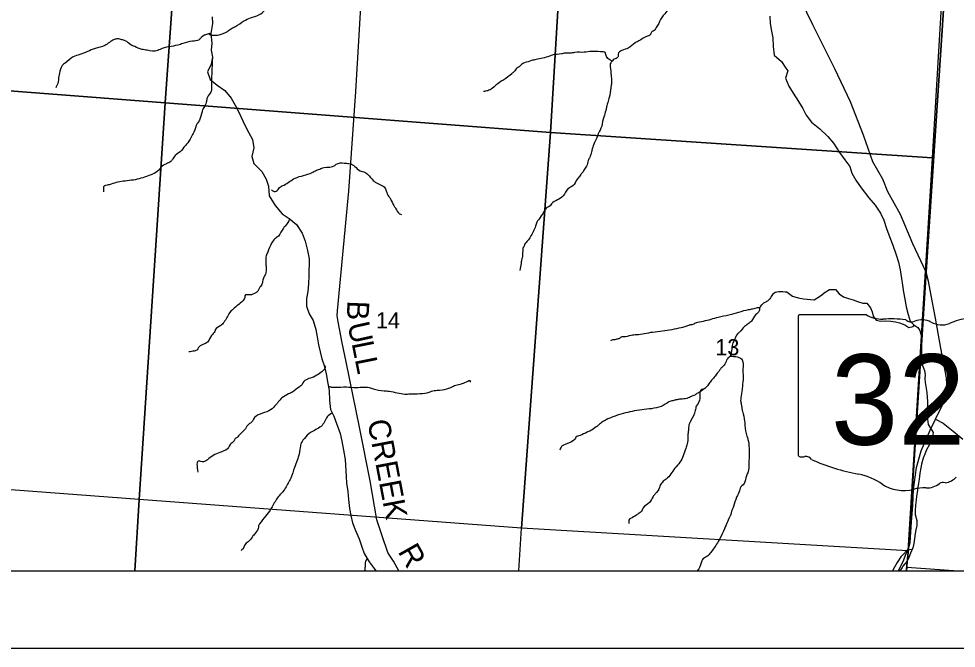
# Model space of a CAD drawing. Extents: x 0 to 42.5, y 0 to 22.
# Drawn here: x 6.921 to 8.135, y 14 to 14.815 of the extents above; entities that cross this region are included whole.
import ezdxf

# ---------------------------------------------------------------- set-up
doc = ezdxf.new("R2010")
doc.units = 0
for name, color, linetype in [('GM_X_Interchange_Ramps', 7, 'Continuous'), ('GM_X_Minor_River', 7, 'Continuous'), ('GM_X_Section', 7, 'Continuous'), ('GM_X_Section_Text', 7, 'Continuous'), ('GM_X_State_Location', 7, 'Continuous'), ('GM_X_State_Route', 7, 'Continuous'), ('GM_X_State_Shield', 7, 'Continuous'), ('GM_X_Township_Road', 7, 'Continuous'), ('GM_X_Township_Road_Text', 7, 'Continuous'), ('GM_X_Unincorporated', 7, 'Continuous'), ('SH_Cut_Line', 7, 'Continuous'), ('SH_Data', 7, 'Continuous')]:
    doc.layers.add(name, color=color, linetype=linetype)

msp = doc.modelspace()

# ---------------------------------------------------------------- linework, layer by layer
at = {"layer": 'GM_X_Interchange_Ramps'}
msp.add_lwpolyline([(5.0849, 14.1), (8.0699, 14.1), (8.0701, 14.1026), (8.0729, 14.128), (8.0955, 14.4869), (8.1568, 15.4132), (8.1688, 15.5951), (8.1699, 15.6154), (8.0481, 15.6267), (7.9796, 15.6342), (7.9533, 15.6361), (7.9192, 15.6368), (7.9181, 15.6067), (7.8815, 15.6084), (7.8767, 15.6088), (7.4227, 15.6419), (7.2667, 15.6533), (5.9292, 15.7498)], dxfattribs=at)
msp.add_lwpolyline([(8.0699, 14.1), (8.9, 14.1), (8.9, 15.5376), (8.6763, 15.5535), (8.3239, 15.5824), (8.3043, 15.584), (8.2969, 15.5846), (8.1688, 15.5951), (8.1568, 15.4132), (8.0955, 14.4869), (8.0729, 14.128), (8.0701, 14.1026)], close=True, dxfattribs=at)
at = {"layer": 'GM_X_Minor_River'}
for p, q in [((8.0851, 14.4152), (8.0875, 14.411)), ((8.0875, 14.411), (8.0888, 14.4063)), ((8.0888, 14.4063), (8.0897, 14.4015)), ((8.0897, 14.4015), (8.0898, 14.3936)), ((8.0898, 14.3936), (8.0898, 14.3826)), ((8.0898, 14.3826), (8.0899, 14.3771)), ((8.0899, 14.3771), (8.0902, 14.371)), ((8.0902, 14.371), (8.091, 14.3657)), ((8.091, 14.3657), (8.0934, 14.3592)), ((8.0934, 14.3592), (8.0943, 14.3539)), ((8.0943, 14.3539), (8.0941, 14.3492)), ((8.0941, 14.3492), (8.0946, 14.3439)), ((8.0946, 14.3439), (8.0959, 14.3361)), ((8.0959, 14.3361), (8.0964, 14.3311)), ((8.0964, 14.3311), (8.0971, 14.3247)), ((8.0971, 14.3247), (8.0974, 14.3192)), ((8.0974, 14.3192), (8.0973, 14.3031)), ((8.0973, 14.3031), (8.0975, 14.2966)), ((8.0975, 14.2966), (8.0984, 14.2896)), ((8.0984, 14.2896), (8.1015, 14.2846)), ((8.1015, 14.2846), (8.1049, 14.2793)), ((8.1041, 14.2742), (8.1018, 14.2685)), ((8.1049, 14.2793), (8.1041, 14.2742)), ((8.0999, 14.2636), (8.0962, 14.2568)), ((8.1018, 14.2685), (8.0999, 14.2636)), ((8.0941, 14.2513), (8.092, 14.246)), ((8.0962, 14.2568), (8.0941, 14.2513)), ((8.0895, 14.2383), (8.0889, 14.2333)), ((8.092, 14.246), (8.0895, 14.2383)), ((8.0875, 14.2265), (8.0867, 14.2186)), ((8.0889, 14.2333), (8.0875, 14.2265)), ((8.0859, 14.2138), (8.0851, 14.2079)), ((8.0867, 14.2186), (8.0859, 14.2138)), ((8.0839, 14.2015), (8.0833, 14.1968)), ((8.0851, 14.2079), (8.0839, 14.2015)), ((8.0829, 14.192), (8.0821, 14.185)), ((8.0833, 14.1968), (8.0829, 14.192)), ((8.0821, 14.185), (8.0813, 14.1784)), ((8.0813, 14.1784), (8.0814, 14.1731)), ((8.0814, 14.1731), (8.0836, 14.1653)), ((8.0836, 14.1653), (8.0836, 14.159)), ((8.0824, 14.1533), (8.0816, 14.1484)), ((8.0836, 14.159), (8.0824, 14.1533)), ((8.0804, 14.1418), (8.0796, 14.1355)), ((8.0816, 14.1484), (8.0804, 14.1418)), ((8.0783, 14.1299), (8.0756, 14.1229)), ((8.0796, 14.1355), (8.0783, 14.1299)), ((8.071, 14.1267), (8.0656, 14.1209)), ((8.0734, 14.1174), (8.0709, 14.1125)), ((8.0774, 14.1277), (8.071, 14.1267)), ((8.0756, 14.1229), (8.0734, 14.1174)), ((8.0645, 14.1045), (8.0614, 14.1)), ((8.0654, 14.106), (8.0645, 14.1045)), ((8.0709, 14.1125), (8.0654, 14.106))]:
    msp.add_line(p, q, dxfattribs=at)
for points in [[(7.1713, 14.817), (7.1719, 14.8083), (7.1696, 14.7954), (7.171, 14.7829), (7.1698, 14.7738), (7.1716, 14.765)], [(7.8935, 14.8179), (7.8938, 14.8084), (7.8956, 14.7985), (7.8971, 14.7898), (7.8974, 14.7788), (7.8988, 14.7674), (7.9086, 14.7593), (7.9142, 14.7506), (7.9167, 14.7474)], [(7.1716, 14.765), (7.17, 14.7559), (7.1654, 14.7457), (7.1687, 14.7358), (7.1777, 14.7286), (7.1879, 14.7216), (7.1958, 14.7117), (7.2029, 14.6999), (7.2085, 14.6881), (7.2137, 14.677), (7.2189, 14.6671), (7.2234, 14.6584), (7.2252, 14.6474), (7.2228, 14.6364), (7.2254, 14.6273), (7.2355, 14.6169), (7.2411, 14.607), (7.2444, 14.5979), (7.2451, 14.5854), (7.2529, 14.5728), (7.2619, 14.5621), (7.271, 14.5563), (7.2804, 14.5483), (7.2879, 14.5372), (7.2919, 14.5266), (7.2949, 14.5148), (7.2967, 14.5038), (7.2965, 14.4821), (7.296, 14.4715), (7.2952, 14.4617), (7.2936, 14.4526), (7.2935, 14.4427), (7.2969, 14.4328), (7.3021, 14.4241), (7.3054, 14.4126), (7.3072, 14.4031), (7.309, 14.3925), (7.3112, 14.3834), (7.3134, 14.3746), (7.3164, 14.3659), (7.3189, 14.3549), (7.3211, 14.3427), (7.3226, 14.3336), (7.3232, 14.3207), (7.3246, 14.3089), (7.3287, 14.3002), (7.3369, 14.2781), (7.3391, 14.2678), (7.3412, 14.2564), (7.3434, 14.2443), (7.3447, 14.2223), (7.3454, 14.2135), (7.3469, 14.2029), (7.3479, 14.1926), (7.3493, 14.1809), (7.3508, 14.1718), (7.353, 14.1623), (7.3567, 14.1524), (7.3615, 14.1417), (7.3652, 14.1314), (7.3682, 14.1227), (7.3745, 14.112), (7.3809, 14.1032), (7.3834, 14.1)], [(7.9167, 14.7474), (7.9134, 14.7377), (7.9179, 14.7274), (7.9235, 14.7183), (7.9306, 14.7076), (7.9359, 14.6985), (7.9403, 14.6897), (7.9471, 14.6806), (7.958, 14.6722), (7.9685, 14.6622), (7.9756, 14.6535), (7.9835, 14.6417), (7.9906, 14.6321), (7.997, 14.6234), (7.9996, 14.6147), (8.0048, 14.6055), (8.0115, 14.596), (8.0213, 14.583), (8.0295, 14.5735), (8.0366, 14.5632), (8.0407, 14.5541), (8.0445, 14.5431), (8.0485, 14.5317), (8.0526, 14.5214), (8.0567, 14.5093), (8.0597, 14.4998), (8.0619, 14.4895), (8.0637, 14.4785), (8.0651, 14.4698), (8.0662, 14.4607), (8.068, 14.4516), (8.0699, 14.4417), (8.0724, 14.4319), (8.075, 14.4231), (8.0797, 14.4185), (8.0851, 14.4152)], [(7.9159, 14.4606), (7.9227, 14.4554), (7.9301, 14.4534), (7.9368, 14.452), (7.9509, 14.4507), (7.959, 14.456), (7.965, 14.4608), (7.9704, 14.4641), (7.9785, 14.4641), (7.9832, 14.4587), (7.9886, 14.4547), (7.9953, 14.4527), (8.0014, 14.4507), (8.0067, 14.4486), (8.0135, 14.4466), (8.0189, 14.4466), (8.0236, 14.4406), (8.0256, 14.4352), (8.0269, 14.4298), (8.031, 14.4244), (8.037, 14.4231), (8.0431, 14.4238), (8.0498, 14.4231), (8.0559, 14.4224), (8.0612, 14.4211), (8.068, 14.4184), (8.0733, 14.415), (8.0787, 14.4164), (8.0807, 14.4184)], [(8.0656, 14.1209), (8.0631, 14.1181), (8.0583, 14.1111), (8.0549, 14.1048), (8.0519, 14.1)]]:
    msp.add_lwpolyline(points, dxfattribs=at)
for points in [[(7.8724, 14.919), (7.8638, 14.9168), (7.8579, 14.9131), (7.852, 14.9081), (7.8518, 14.9058), (7.8448, 14.8983), (7.8406, 14.8948), (7.8277, 14.8842), (7.8201, 14.8801), (7.8067, 14.8694), (7.7993, 14.8666), (7.7924, 14.8622), (7.79, 14.86), (7.7839, 14.8536), (7.7767, 14.8494), (7.7717, 14.8392), (7.767, 14.834), (7.7572, 14.8209), (7.7534, 14.8163), (7.7479, 14.8059), (7.746, 14.8031), (7.7445, 14.8001), (7.7401, 14.7972), (7.7388, 14.7942), (7.7336, 14.7916), (7.7238, 14.7859), (7.719, 14.7835), (7.7099, 14.7766), (7.697, 14.7687), (7.6965, 14.7647), (7.6917, 14.7623), (7.6896, 14.7603), (7.6868, 14.7563), (7.6867, 14.7525), (7.6869, 14.751), (7.6876, 14.7438), (7.688, 14.7397), (7.6881, 14.73), (7.6873, 14.7251), (7.6855, 14.7129), (7.6834, 14.7063), (7.6791, 14.6897), (7.6774, 14.6848), (7.6747, 14.6729), (7.6722, 14.6681), (7.6682, 14.6581), (7.6664, 14.6543), (7.6634, 14.6463), (7.6624, 14.6425), (7.6601, 14.6351), (7.6582, 14.6312), (7.656, 14.6237), (7.6524, 14.6186), (7.6515, 14.6166), (7.6484, 14.613), (7.6452, 14.6083), (7.6435, 14.6063), (7.6385, 14.5986), (7.6322, 14.5949), (7.6258, 14.5853), (7.6106, 14.575), (7.6087, 14.5727), (7.606, 14.5709), (7.602, 14.5673), (7.6009, 14.5651), (7.5961, 14.5576), (7.5917, 14.5512), (7.59, 14.5463), (7.5831, 14.5321), (7.5801, 14.5276), (7.5757, 14.5223), (7.5747, 14.5193), (7.5736, 14.5175), (7.5735, 14.5144), (7.5733, 14.5127), (7.5731, 14.5105), (7.5731, 14.5084), (7.5718, 14.5024), (7.5712, 14.4978), (7.5696, 14.489)], [(7.1696, 14.7954), (7.1676, 14.7945), (7.1712, 14.7935), (7.1802, 14.7938), (7.191, 14.7982), (7.1963, 14.8021), (7.2014, 14.8046), (7.2124, 14.8118), (7.2208, 14.8157), (7.2395, 14.8266), (7.2413, 14.8315), (7.2468, 14.8357), (7.2606, 14.8435), (7.2619, 14.8467), (7.2705, 14.8551), (7.2752, 14.8584), (7.2825, 14.8651), (7.2866, 14.8673), (7.2898, 14.868)], [(7.1696, 14.7957), (7.1666, 14.7951), (7.1572, 14.7905), (7.1543, 14.7873), (7.1458, 14.7856), (7.1333, 14.7825), (7.1269, 14.7805), (7.1038, 14.775), (7.1008, 14.7735), (7.087, 14.7739), (7.0804, 14.775), (7.071, 14.7785), (7.0659, 14.7808), (7.0588, 14.7861), (7.0545, 14.7874), (7.0488, 14.7885), (7.0445, 14.7876), (7.0323, 14.78), (7.0199, 14.776), (6.9998, 14.7682), (6.9913, 14.7653), (6.981, 14.7573), (6.9772, 14.7539), (6.9736, 14.744), (6.9728, 14.7404), (6.9714, 14.7308), (6.9699, 14.7274), (6.9689, 14.7253)], [(7.6893, 14.7597), (7.6808, 14.7685), (7.6805, 14.7706), (7.6774, 14.7716), (7.655, 14.7715), (7.6531, 14.7712), (7.6406, 14.771), (7.6372, 14.7703), (7.6321, 14.7701), (7.628, 14.7702), (7.6234, 14.7691), (7.6127, 14.7678), (7.6081, 14.7661), (7.5907, 14.7619), (7.5847, 14.7604), (7.5758, 14.7575), (7.5731, 14.7564), (7.5686, 14.7523), (7.5659, 14.7507), (7.5621, 14.7462), (7.5591, 14.7434), (7.549, 14.7356), (7.5437, 14.7325), (7.5337, 14.7243), (7.5282, 14.7215), (7.5225, 14.7203)], [(7.1716, 14.765), (7.1703, 14.723), (7.1701, 14.7208), (7.1686, 14.7183), (7.1646, 14.7112), (7.164, 14.7082), (7.1615, 14.701), (7.1598, 14.6984), (7.1582, 14.6943), (7.1547, 14.6832), (7.1521, 14.679), (7.1476, 14.668), (7.1455, 14.664), (7.1396, 14.6539), (7.1364, 14.6503), (7.1299, 14.6425), (7.1219, 14.6358), (7.1204, 14.6332), (7.1178, 14.63), (7.1121, 14.6269), (7.1049, 14.6222), (7.1037, 14.6204), (7.0961, 14.6144), (7.0886, 14.6113), (7.0693, 14.6059), (7.0585, 14.6046), (7.0405, 14.6007), (7.0352, 14.5992), (7.0318, 14.5983), (7.0308, 14.5908)], [(7.2483, 14.5932), (7.2515, 14.591), (7.2543, 14.5914), (7.2585, 14.5962), (7.2644, 14.5994), (7.2786, 14.6082), (7.3007, 14.6155), (7.3049, 14.6179), (7.3106, 14.6201), (7.3161, 14.6219), (7.3301, 14.6249), (7.332, 14.6264), (7.3424, 14.6278), (7.3482, 14.6271), (7.3546, 14.6249), (7.3606, 14.619), (7.3702, 14.6153), (7.3783, 14.6068), (7.3841, 14.6022), (7.3959, 14.5943), (7.3967, 14.5918), (7.3998, 14.5848), (7.4021, 14.5815), (7.4063, 14.573), (7.4088, 14.5695), (7.4138, 14.5623), (7.4163, 14.5613)], [(7.2719, 14.5555), (7.2659, 14.5464), (7.2636, 14.5438), (7.257, 14.5333), (7.2524, 14.5296), (7.2482, 14.5242), (7.2432, 14.5125), (7.2413, 14.508), (7.2409, 14.4993), (7.241, 14.4957), (7.2412, 14.4902), (7.24, 14.4833), (7.2383, 14.4804), (7.2365, 14.4746), (7.236, 14.472), (7.2329, 14.4671), (7.2291, 14.4609), (7.226, 14.4589), (7.2179, 14.4573), (7.2143, 14.4572), (7.2134, 14.454), (7.2075, 14.4465), (7.202, 14.4418), (7.1938, 14.434), (7.1865, 14.4216), (7.1824, 14.4175), (7.1753, 14.4122), (7.1747, 14.4099), (7.1704, 14.4048), (7.1654, 14.3962), (7.1535, 14.389), (7.1521, 14.3862), (7.148, 14.3846), (7.1413, 14.3835)], [(7.9159, 14.4606), (7.8969, 14.4577), (7.8934, 14.4522), (7.8913, 14.4502), (7.8868, 14.4472), (7.8851, 14.4465), (7.8834, 14.4448), (7.8821, 14.4441), (7.8805, 14.4411), (7.8771, 14.4404), (7.8709, 14.4389), (7.8654, 14.4379), (7.8404, 14.4309), (7.8263, 14.4282), (7.8072, 14.423), (7.7971, 14.4207), (7.7922, 14.4185), (7.7907, 14.4183), (7.789, 14.418), (7.7845, 14.4163), (7.7786, 14.4147), (7.7544, 14.4102), (7.7414, 14.4088), (7.7206, 14.4055), (7.7136, 14.4049), (7.7038, 14.4029), (7.7017, 14.403), (7.7, 14.4019), (7.6968, 14.4002), (7.6949, 14.4), (7.6928, 14.3993), (7.6913, 14.3991), (7.6886, 14.3988), (7.6871, 14.3979)], [(7.8804, 14.441), (7.8801, 14.4396), (7.8792, 14.4358), (7.8752, 14.4319), (7.8696, 14.4233), (7.8653, 14.4197), (7.8607, 14.4162), (7.8539, 14.4091), (7.8514, 14.4067), (7.8474, 14.3994), (7.8449, 14.3936), (7.8441, 14.39), (7.8439, 14.3871), (7.8418, 14.3781), (7.8383, 14.3742), (7.8351, 14.3676), (7.833, 14.365), (7.8305, 14.3627), (7.8261, 14.3568), (7.8242, 14.3547), (7.8204, 14.3495), (7.8185, 14.3478), (7.8153, 14.3433), (7.8134, 14.3407), (7.809, 14.336), (7.8067, 14.3344), (7.802, 14.331), (7.7999, 14.3301), (7.7961, 14.3277), (7.7937, 14.3268), (7.7876, 14.324), (7.78, 14.3224), (7.778, 14.3223), (7.7749, 14.3219), (7.7734, 14.3216), (7.7717, 14.3214), (7.7679, 14.3203), (7.7653, 14.3198), (7.7553, 14.3141), (7.7433, 14.3105), (7.7182, 14.3071), (7.6946, 14.301), (7.6885, 14.2988), (7.6791, 14.2944), (7.6766, 14.2929), (7.6715, 14.2888), (7.6686, 14.2864), (7.6614, 14.2816), (7.6567, 14.2796), (7.6476, 14.2754), (7.6423, 14.273), (7.6408, 14.2707), (7.6337, 14.2659), (7.6313, 14.265), (7.6273, 14.2632), (7.6237, 14.2611), (7.6216, 14.2563)], [(7.8418, 14.3781), (7.8576, 14.3731), (7.8585, 14.3614), (7.8586, 14.3546), (7.8581, 14.3412), (7.8573, 14.335), (7.8559, 14.324), (7.8555, 14.3206), (7.8564, 14.3155), (7.857, 14.3111), (7.8579, 14.3066), (7.8606, 14.2937), (7.861, 14.2882), (7.8637, 14.2746), (7.865, 14.2702), (7.8664, 14.2588), (7.8666, 14.2535), (7.8663, 14.2428), (7.8661, 14.2382), (7.8651, 14.2284), (7.863, 14.2233), (7.8599, 14.2132), (7.8549, 14.207), (7.854, 14.2036), (7.8503, 14.1957), (7.8461, 14.1833), (7.8445, 14.1792), (7.8419, 14.1711), (7.8403, 14.1679), (7.8367, 14.1596), (7.8346, 14.1545), (7.8286, 14.142), (7.8242, 14.1345), (7.8157, 14.1225), (7.8117, 14.1186), (7.806, 14.1149), (7.8046, 14.1107), (7.7998, 14.1004)], [(7.3163, 14.3661), (7.3177, 14.3651), (7.3162, 14.3608), (7.3103, 14.3556), (7.3025, 14.351), (7.2889, 14.3436), (7.2877, 14.3412), (7.2839, 14.338), (7.2752, 14.3315), (7.2701, 14.3291), (7.2617, 14.324), (7.2522, 14.3131), (7.2448, 14.3072), (7.2247, 14.2965), (7.2228, 14.2929), (7.2187, 14.29), (7.2143, 14.284), (7.2055, 14.2748), (7.2038, 14.2728), (7.2006, 14.2706), (7.1998, 14.2685), (7.196, 14.2651), (7.1911, 14.2582), (7.1812, 14.2534), (7.1651, 14.244), (7.163, 14.2424), (7.1566, 14.2417), (7.1545, 14.2423), (7.1527, 14.2278)], [(7.3217, 14.3391), (7.326, 14.338), (7.3307, 14.3377), (7.3451, 14.3381), (7.3581, 14.3375), (7.377, 14.3367), (7.3796, 14.3357), (7.3939, 14.3332), (7.4003, 14.3326), (7.4109, 14.3305), (7.4207, 14.3289), (7.4279, 14.3292), (7.4524, 14.3315), (7.4551, 14.3325), (7.4626, 14.3338), (7.4753, 14.3357), (7.4802, 14.3375), (7.4868, 14.3404), (7.495, 14.3424), (7.5056, 14.3456), (7.5052, 14.3441)], [(7.8084, 14.3356), (7.8049, 14.3349), (7.8023, 14.321), (7.7981, 14.3131), (7.7967, 14.3078), (7.791, 14.2945), (7.7891, 14.2909), (7.7881, 14.2841), (7.7879, 14.2817), (7.7873, 14.277), (7.7871, 14.2736), (7.7864, 14.2645), (7.7845, 14.2585), (7.7768, 14.2406), (7.7704, 14.233), (7.7593, 14.2189), (7.7542, 14.2149), (7.7532, 14.2135), (7.7515, 14.2111), (7.7506, 14.2081), (7.745, 14.1997), (7.7422, 14.1963), (7.7374, 14.1886), (7.7294, 14.1817), (7.7279, 14.1786), (7.7243, 14.175), (7.7205, 14.1722), (7.7129, 14.1678), (7.7116, 14.1669), (7.7108, 14.1614)], [(7.3268, 14.3043), (7.3203, 14.2995), (7.3168, 14.2929), (7.3123, 14.2871), (7.2986, 14.279), (7.2908, 14.2716), (7.2889, 14.2691), (7.2857, 14.2627), (7.2853, 14.2599), (7.2831, 14.2484), (7.2814, 14.2431), (7.2777, 14.2339), (7.2733, 14.2202), (7.2698, 14.2138), (7.2615, 14.2009), (7.2567, 14.1958), (7.2491, 14.1831), (7.2454, 14.1775), (7.2388, 14.1687), (7.2315, 14.1582), (7.2307, 14.155), (7.2262, 14.1477), (7.2241, 14.1453), (7.2201, 14.1398), (7.2123, 14.1309), (7.2115, 14.1286), (7.2094, 14.1275), (7.209, 14.126)]]:
    msp.add_spline(points, degree=3, dxfattribs=at)
msp.add_open_spline([(7.372, 14.1162), (7.3716, 14.1155), (7.3713, 14.1149), (7.3709, 14.1143), (7.3706, 14.1138), (7.3704, 14.1134), (7.3701, 14.1129), (7.3692, 14.1112), (7.3695, 14.1092), (7.3693, 14.1073), (7.3693, 14.1062), (7.3692, 14.1051), (7.3691, 14.1041), (7.369, 14.1027), (7.3687, 14.1014), (7.3685, 14.1)], degree=3, dxfattribs=at)
at = {"layer": 'GM_X_Section'}
for points in [[(6.6483, 15.2542), (7.1473, 15.2209), (7.1103, 14.706), (6.6121, 14.7442)], [(7.1473, 15.2209), (7.6404, 15.1841), (7.6095, 14.6675), (7.1103, 14.706)], [(7.6404, 15.1841), (8.1343, 15.1484), (8.1317, 15.1067), (8.1033, 14.6348), (7.6095, 14.6675)], [(7.1103, 14.706), (7.0769, 14.1924), (6.5774, 14.2301), (6.6121, 14.7442)], [(7.6095, 14.6675), (7.5719, 14.1555), (7.0769, 14.1924), (7.1103, 14.706)], [(7.6095, 14.6675), (8.1033, 14.6348), (8.1011, 14.5988), (8.0719, 14.1259), (7.5719, 14.1555)]]:
    msp.add_lwpolyline(points, close=True, dxfattribs=at)
at = {"layer": 'GM_X_State_Route'}
for points in [[(8.0956, 14.4867), (8.0784, 14.5234), (8.0626, 14.5613), (8.046, 14.5905), (8.0396, 14.6068), (8.0268, 14.6296), (8.0144, 14.6641), (7.9978, 14.7069), (7.9775, 14.7499), (7.9491, 14.8068), (7.9259, 14.8542), (7.9069, 14.8856), (7.8991, 14.9084), (7.8901, 14.9575), (7.8883, 14.993), (7.88, 15.0639), (7.8734, 15.1188), (7.8761, 15.16), (7.8882, 15.2758), (7.8952, 15.3504), (7.9009, 15.3592), (7.9039, 15.3591), (7.9049, 15.3591)], [(8.1079, 14.2965), (8.1169, 14.3149), (8.1229, 14.3328), (8.1221, 14.3498), (8.1145, 14.3885), (8.1076, 14.4271), (8.102, 14.4566), (8.0989, 14.4749), (8.0956, 14.4867)], [(8.073, 14.1278), (8.0752, 14.137), (8.0768, 14.1637), (8.0783, 14.1847), (8.0795, 14.2056), (8.0832, 14.2341), (8.0893, 14.2554), (8.101, 14.2824), (8.1079, 14.2965)], [(8.0597, 14.1), (8.0667, 14.1145), (8.0695, 14.1218), (8.073, 14.1278)]]:
    msp.add_lwpolyline(points, dxfattribs=at)
at = {"layer": 'GM_X_State_Shield'}
for p, q in [((8.0185, 14.4316), (7.9328, 14.4316)), ((7.9299, 14.4285), (7.9299, 14.2509))]:
    msp.add_line(p, q, dxfattribs=at)
for centre, major_axis, start_param, end_param in [((7.9333, 14.4289), (0.00339, 0), 1.712693, 3.28349), ((8.0389, 14.4522), (0.0329, 0), 4.042523, 4.731795), ((8.0498, 14.3318), (0.118, 0), 1.404758, 1.657858), ((8.0766, 14.4298), (0.00948, 0), 3.836095, 5.185415), ((8.0905, 14.4093), (0.0197, 0), 0.950623, 2.079405), ((8.116, 14.4374), (0.0237, 0), 4.081561, 5.145723), ((8.1579, 14.3773), (0.0624, 0), 1.699011, 2.107814), ((7.9333, 14.2505), (0.00342, 0), 3.00124, 4.508301), ((7.9338, 14.2686), (0.0261, 0), 4.665946, 4.897461), ((7.9392, 14.2406), (0.00941, 0), 0.519207, 1.627899), ((8.058, 14.4002), (0.2241, 0), 4.195997, 4.488961), ((7.9912, 14.171), (0.0701, 0), 0.823519, 1.323587), ((8.096, 14.2264), (0.0237, 0), 4.691044, 5.507374), ((8.1174, 14.2092), (0.00667, 0), 1.147584, 2.315152), ((8.1146, 14.2336), (0.0251, 0), 4.937069, 5.64225), ((8.067, 14.2397), (0.0445, 0), 4.026481, 4.996735), ((8.0927, 14.1783), (0.0366, 0), 1.495662, 1.94098)]:
    msp.add_ellipse(centre, major_axis=major_axis, ratio=0.8, start_param=start_param, end_param=end_param, dxfattribs=at)
at = {"layer": 'GM_X_Township_Road'}
for points in [[(7.413, 14.1), (7.4059, 14.1125), (7.4007, 14.1203), (7.3987, 14.1238), (7.3912, 14.1455), (7.3844, 14.1663), (7.3757, 14.2166), (7.3622, 14.2862), (7.345, 14.3706), (7.3396, 14.3953), (7.3345, 14.4223), (7.3333, 14.43), (7.3336, 14.4366), (7.3484, 14.5915), (7.3572, 14.7205), (7.3656, 14.8595), (7.3657, 14.8654), (7.3647, 14.8724), (7.3643, 14.8846), (7.3695, 14.9488), (7.3694, 14.9629), (7.3679, 14.9675), (7.3659, 14.9711), (7.2655, 15.0773)], [(8.1079, 14.2965), (8.1178, 14.2911), (8.1308, 14.2809), (8.143, 14.2705)]]:
    msp.add_lwpolyline(points, dxfattribs=at)
at = {"layer": 'GM_X_Unincorporated'}
for points in [[(6.5701, 14.1), (7.071, 14.1), (7.0769, 14.1924), (6.5774, 14.2301)], [(7.071, 14.1), (7.5683, 14.1), (7.5719, 14.1555), (7.0769, 14.1924)], [(8.0703, 14.1), (8.1309, 14.1), (8.0706, 14.1043)]]:
    msp.add_lwpolyline(points, close=True, dxfattribs=at)
at = {"layer": 'SH_Cut_Line'}
for points in [[(8.2478, 16.5901), (8.1793, 15.7911), (8.1778, 15.7616), (8.1756, 15.7214), (8.1727, 15.6669), (8.1708, 15.6304), (8.1699, 15.6154), (8.1688, 15.5951), (8.1568, 15.4132), (8.0955, 14.4869), (8.0729, 14.128), (8.0701, 14.1026), (8.0699, 14.1), (8.9, 14.1), (8.9, 19.0538)], [(2.1, 14.1), (8.0699, 14.1), (8.0701, 14.1026), (8.0729, 14.128), (8.0955, 14.4869), (8.1568, 15.4132), (8.1688, 15.5951), (8.1699, 15.6154), (8.0481, 15.6267), (7.9796, 15.6342), (7.9533, 15.6361), (7.9192, 15.6368), (7.9181, 15.6067), (7.8815, 15.6084), (7.8767, 15.6088), (7.4227, 15.6419), (7.2667, 15.6533), (5.9292, 15.7498)]]:
    msp.add_lwpolyline(points, dxfattribs=at)
at = {"layer": 'SH_Data'}
for p, q in [((2.1, 14.1), (8.9, 14.1)), ((2, 14), (9, 14))]:
    msp.add_line(p, q, dxfattribs=at)

# ---------------------------------------------------------------- texts
at = {"layer": 'GM_X_Section_Text'}
for s, p in [('14', (7.3833, 14.4138)), ('13', (7.8227, 14.3791))]:
    msp.add_text(s, height=0.02093, rotation=0, dxfattribs=at).set_placement(p)
at = {"layer": 'GM_X_State_Location'}
msp.add_text('327', height=0.0000947, rotation=0, dxfattribs=at).set_placement((8.0797, 14.2884))
for s in ['s', 'r']:
    msp.add_text(s, height=0.0000947, dxfattribs=at).set_placement((8.1131, 14.2953))
at = {"layer": 'GM_X_State_Shield'}
msp.add_text('327', height=0.11703, dxfattribs=at).set_placement((7.9724, 14.2634))
at = {"layer": 'GM_X_Township_Road_Text'}
for s, height, rotation, p in [('B', 0.0284, 267.7513, (7.3465, 14.4502)), ('U', 0.0284, 282.5772, (7.3463, 14.4191)), ('L', 0.0284, 281.3629, (7.3517, 14.3948)), ('L', 0.0284, 281.3655, (7.3559, 14.374)), ('CREEK', 0.02841, 280.7747, (7.3722, 14.2937)), ('R', 0.0284, 299.4254, (7.4112, 14.1252))]:
    msp.add_text(s, height=height, rotation=rotation, dxfattribs=at).set_placement(p)

doc.saveas('drawing.dxf')
